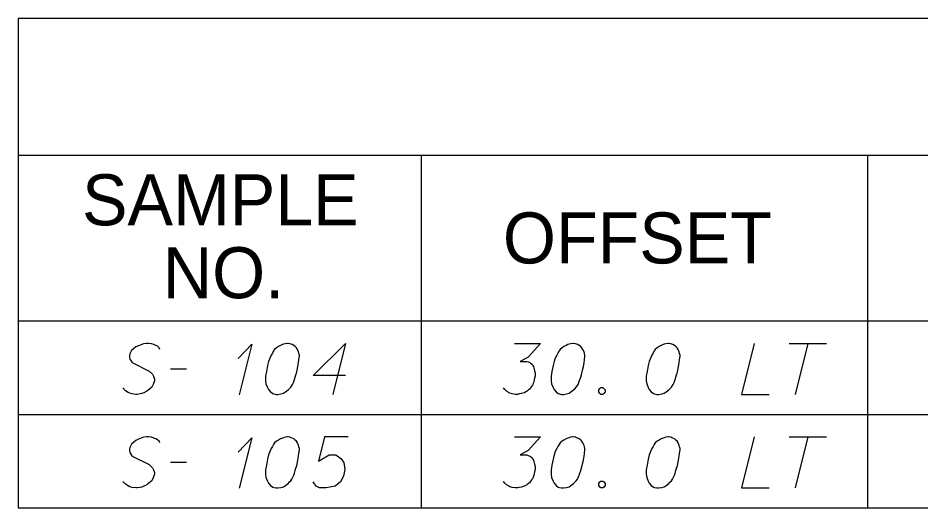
# Model space of a CAD drawing. Extents: x 2074207 to 2076812, y 516372 to 523312.
# Drawn here: x 2076260.6 to 2076345.6, y 516372.3 to 516418.4 of the extents above; entities that cross this region are included whole.
import ezdxf

# ---------------------------------------------------------------- set-up
doc = ezdxf.new("R2010")
doc.units = 0
for name, color, linetype in [('Prop DirtTable_ Soil Test Results - Outline (Major)', 7, 'Continuous'), ('Prop DirtTable_ Soil Test Results - Outline (Minor)', 7, 'Continuous'), ('Prop DirtTable_ Soil Test Results - Tx (Header - Small)', 7, 'Continuous'), ('Prop DirtTable_ Soil Test Results - Tx (Sample Data)', 7, 'Continuous')]:
    doc.layers.add(name, color=color, linetype=linetype)

msp = doc.modelspace()

# ---------------------------------------------------------------- linework, layer by layer
at = {"layer": 'Prop DirtTable_ Soil Test Results - Outline (Major)'}
for p, q in [((2076260.609, 516418.371), (2076260.609, 516389.885)), ((2076260.609, 516418.371), (2076811.903, 516418.371)), ((2076260.609, 516389.885), (2076260.609, 516381.085)), ((2076260.609, 516389.885), (2076811.903, 516389.885)), ((2076260.609, 516389.885), (2076811.903, 516389.885)), ((2076260.609, 516381.085), (2076260.609, 516372.285)), ((2076260.609, 516372.285), (2076811.903, 516372.285))]:
    msp.add_line(p, q, dxfattribs=at)
at = {"layer": 'Prop DirtTable_ Soil Test Results - Outline (Minor)'}
for p, q in [((2076260.609, 516405.485), (2076811.903, 516405.485)), ((2076298.545, 516405.485), (2076298.545, 516381.085)), ((2076340.594, 516405.485), (2076340.594, 516381.085)), ((2076260.609, 516381.085), (2076811.903, 516381.085)), ((2076260.609, 516381.085), (2076811.903, 516381.085)), ((2076298.546, 516381.085), (2076298.546, 516372.285)), ((2076340.594, 516381.085), (2076340.594, 516372.285)), ((2076260.609, 516372.285), (2076811.903, 516372.285))]:
    msp.add_line(p, q, dxfattribs=at)
at = {"layer": 'Prop DirtTable_ Soil Test Results - Tx (Sample Data)'}
for points in [[(2076273.968, 516387.2), (2076273.897, 516387.351), (2076273.721, 516387.502), (2076273.58, 516387.578), (2076273.403, 516387.653), (2076273.157, 516387.729), (2076272.874, 516387.767), (2076272.698, 516387.767), (2076272.416, 516387.729), (2076271.957, 516387.54), (2076271.71, 516387.426), (2076271.463, 516387.238), (2076271.287, 516387.086), (2076271.216, 516386.973), (2076271.146, 516386.784), (2076271.111, 516386.633), (2076271.111, 516386.482), (2076271.146, 516386.293), (2076271.216, 516386.141), (2076271.322, 516385.99), (2076271.358, 516385.952), (2076272.945, 516385.159), (2076273.262, 516384.856), (2076273.333, 516384.743), (2076273.368, 516384.667), (2076273.439, 516384.403), (2076273.439, 516384.252), (2076273.403, 516384.1), (2076273.333, 516383.912), (2076273.192, 516383.647), (2076272.839, 516383.345), (2076272.733, 516383.269), (2076272.451, 516383.118), (2076272.275, 516383.042), (2076272.098, 516383.004), (2076271.816, 516382.967), (2076271.71, 516382.967), (2076271.358, 516383.004), (2076271.146, 516383.08), (2076270.969, 516383.156), (2076270.723, 516383.307), (2076270.476, 516383.571)], [(2076281.34, 516386.33), (2076282.61, 516387.691), (2076281.411, 516382.929)], [(2076286.032, 516387.767), (2076285.962, 516387.767), (2076285.75, 516387.729), (2076285.609, 516387.691), (2076285.503, 516387.653), (2076285.327, 516387.578), (2076285.115, 516387.464), (2076284.939, 516387.351), (2076284.762, 516387.2), (2076284.656, 516387.049), (2076284.551, 516386.86), (2076284.445, 516386.671), (2076284.339, 516386.444), (2076284.268, 516386.293), (2076284.198, 516386.066), (2076284.092, 516385.688), (2076283.986, 516385.121), (2076283.916, 516384.667), (2076283.916, 516384.252), (2076283.951, 516383.949), (2076284.092, 516383.609), (2076284.198, 516383.42), (2076284.374, 516383.193), (2076284.586, 516383.042), (2076284.692, 516383.004), (2076284.903, 516382.967), (2076285.08, 516382.967), (2076285.362, 516383.004), (2076285.609, 516383.08), (2076285.785, 516383.193), (2076286.032, 516383.382), (2076286.138, 516383.496), (2076286.279, 516383.647), (2076286.385, 516383.798), (2076286.455, 516383.912), (2076286.526, 516384.1), (2076286.561, 516384.176), (2076286.632, 516384.365), (2076286.702, 516384.592), (2076286.773, 516384.819), (2076286.808, 516384.97), (2076286.843, 516385.083), (2076286.879, 516385.234), (2076286.949, 516385.575), (2076286.985, 516385.763), (2076287.02, 516385.952), (2076287.055, 516386.217), (2076287.09, 516386.557), (2076287.09, 516386.671), (2076287.055, 516386.822), (2076287.02, 516386.973), (2076286.914, 516387.2), (2076286.808, 516387.351), (2076286.702, 516387.464), (2076286.561, 516387.578), (2076286.42, 516387.653), (2076286.314, 516387.691), (2076286.209, 516387.729), (2076286.032, 516387.767)], [(2076291.429, 516384.743), (2076288.396, 516384.743), (2076291.429, 516387.767), (2076290.23, 516382.967)], [(2076307.339, 516387.767), (2076309.808, 516387.767), (2076308.644, 516386.482), (2076307.868, 516386.066), (2076308.503, 516386.066), (2076308.644, 516386.028), (2076308.714, 516385.99), (2076308.785, 516385.952), (2076308.855, 516385.915), (2076308.997, 516385.801), (2076309.067, 516385.688), (2076309.138, 516385.575), (2076309.173, 516385.461), (2076309.243, 516385.197), (2076309.279, 516384.97), (2076309.279, 516384.856), (2076309.279, 516384.705), (2076309.243, 516384.478), (2076309.208, 516384.327), (2076309.173, 516384.176), (2076309.138, 516384.063), (2076309.102, 516383.987), (2076309.067, 516383.912), (2076309.032, 516383.836), (2076308.961, 516383.723), (2076308.855, 516383.571), (2076308.75, 516383.458), (2076308.679, 516383.382), (2076308.573, 516383.307), (2076308.467, 516383.231), (2076308.326, 516383.156), (2076308.256, 516383.118), (2076308.009, 516383.042), (2076307.797, 516383.004), (2076307.656, 516382.967), (2076307.409, 516382.967), (2076307.127, 516383.004), (2076307.021, 516383.042), (2076306.915, 516383.08), (2076306.809, 516383.118), (2076306.704, 516383.193), (2076306.598, 516383.269), (2076306.421, 516383.42), (2076306.316, 516383.571)], [(2076312.912, 516387.767), (2076312.842, 516387.767), (2076312.63, 516387.729), (2076312.489, 516387.691), (2076312.383, 516387.653), (2076312.207, 516387.578), (2076311.995, 516387.464), (2076311.819, 516387.351), (2076311.642, 516387.2), (2076311.536, 516387.049), (2076311.431, 516386.86), (2076311.325, 516386.671), (2076311.219, 516386.444), (2076311.148, 516386.293), (2076311.078, 516386.066), (2076310.972, 516385.688), (2076310.866, 516385.121), (2076310.796, 516384.667), (2076310.796, 516384.252), (2076310.831, 516383.949), (2076310.972, 516383.609), (2076311.078, 516383.42), (2076311.254, 516383.193), (2076311.466, 516383.042), (2076311.572, 516383.004), (2076311.783, 516382.967), (2076311.96, 516382.967), (2076312.242, 516383.004), (2076312.489, 516383.08), (2076312.665, 516383.193), (2076312.912, 516383.382), (2076313.018, 516383.496), (2076313.159, 516383.647), (2076313.265, 516383.798), (2076313.335, 516383.912), (2076313.406, 516384.1), (2076313.441, 516384.176), (2076313.512, 516384.365), (2076313.582, 516384.592), (2076313.653, 516384.819), (2076313.688, 516384.97), (2076313.723, 516385.083), (2076313.759, 516385.234), (2076313.829, 516385.575), (2076313.865, 516385.763), (2076313.9, 516385.952), (2076313.935, 516386.217), (2076313.97, 516386.557), (2076313.97, 516386.671), (2076313.935, 516386.822), (2076313.9, 516386.973), (2076313.794, 516387.2), (2076313.688, 516387.351), (2076313.582, 516387.464), (2076313.441, 516387.578), (2076313.3, 516387.653), (2076313.194, 516387.691), (2076313.089, 516387.729), (2076312.912, 516387.767)], [(2076321.872, 516387.767), (2076321.802, 516387.767), (2076321.59, 516387.729), (2076321.449, 516387.691), (2076321.343, 516387.653), (2076321.167, 516387.578), (2076320.955, 516387.464), (2076320.779, 516387.351), (2076320.602, 516387.2), (2076320.496, 516387.049), (2076320.391, 516386.86), (2076320.285, 516386.671), (2076320.179, 516386.444), (2076320.108, 516386.293), (2076320.038, 516386.066), (2076319.932, 516385.688), (2076319.826, 516385.121), (2076319.756, 516384.667), (2076319.756, 516384.252), (2076319.791, 516383.949), (2076319.932, 516383.609), (2076320.038, 516383.42), (2076320.214, 516383.193), (2076320.426, 516383.042), (2076320.532, 516383.004), (2076320.743, 516382.967), (2076320.92, 516382.967), (2076321.202, 516383.004), (2076321.449, 516383.08), (2076321.625, 516383.193), (2076321.872, 516383.382), (2076321.978, 516383.496), (2076322.119, 516383.647), (2076322.225, 516383.798), (2076322.295, 516383.912), (2076322.366, 516384.1), (2076322.401, 516384.176), (2076322.472, 516384.365), (2076322.542, 516384.592), (2076322.613, 516384.819), (2076322.648, 516384.97), (2076322.683, 516385.083), (2076322.719, 516385.234), (2076322.789, 516385.575), (2076322.825, 516385.763), (2076322.86, 516385.952), (2076322.895, 516386.217), (2076322.93, 516386.557), (2076322.93, 516386.671), (2076322.895, 516386.822), (2076322.86, 516386.973), (2076322.754, 516387.2), (2076322.648, 516387.351), (2076322.542, 516387.464), (2076322.401, 516387.578), (2076322.26, 516387.653), (2076322.154, 516387.691), (2076322.049, 516387.729), (2076321.872, 516387.767)], [(2076329.915, 516387.767), (2076328.716, 516382.967), (2076331.326, 516382.967)], [(2076333.196, 516387.767), (2076336.723, 516387.767)], [(2076334.959, 516387.767), (2076333.76, 516382.967)], [(2076274.956, 516385.386), (2076276.472, 516385.386)], [(2076315.487, 516383.609), (2076315.664, 516383.609), (2076315.769, 516383.534), (2076315.875, 516383.382), (2076315.875, 516383.193), (2076315.769, 516383.042), (2076315.664, 516382.967), (2076315.487, 516382.967), (2076315.381, 516383.042), (2076315.276, 516383.193), (2076315.276, 516383.382), (2076315.381, 516383.534), (2076315.487, 516383.609)], [(2076273.968, 516378.4), (2076273.897, 516378.551), (2076273.721, 516378.702), (2076273.58, 516378.778), (2076273.403, 516378.853), (2076273.157, 516378.929), (2076272.874, 516378.967), (2076272.698, 516378.967), (2076272.416, 516378.929), (2076271.957, 516378.74), (2076271.71, 516378.626), (2076271.463, 516378.438), (2076271.287, 516378.286), (2076271.216, 516378.173), (2076271.146, 516377.984), (2076271.111, 516377.833), (2076271.111, 516377.682), (2076271.146, 516377.493), (2076271.216, 516377.341), (2076271.322, 516377.19), (2076271.358, 516377.152), (2076272.945, 516376.359), (2076273.262, 516376.056), (2076273.333, 516375.943), (2076273.368, 516375.867), (2076273.439, 516375.603), (2076273.439, 516375.452), (2076273.403, 516375.3), (2076273.333, 516375.112), (2076273.192, 516374.847), (2076272.839, 516374.545), (2076272.733, 516374.469), (2076272.451, 516374.318), (2076272.275, 516374.242), (2076272.098, 516374.204), (2076271.816, 516374.167), (2076271.71, 516374.167), (2076271.358, 516374.204), (2076271.146, 516374.28), (2076270.969, 516374.356), (2076270.723, 516374.507), (2076270.476, 516374.771)], [(2076281.34, 516377.53), (2076282.61, 516378.891), (2076281.411, 516374.129)], [(2076286.032, 516378.967), (2076285.962, 516378.967), (2076285.75, 516378.929), (2076285.609, 516378.891), (2076285.503, 516378.853), (2076285.327, 516378.778), (2076285.115, 516378.664), (2076284.939, 516378.551), (2076284.762, 516378.4), (2076284.656, 516378.249), (2076284.551, 516378.06), (2076284.445, 516377.871), (2076284.339, 516377.644), (2076284.268, 516377.493), (2076284.198, 516377.266), (2076284.092, 516376.888), (2076283.986, 516376.321), (2076283.916, 516375.867), (2076283.916, 516375.452), (2076283.951, 516375.149), (2076284.092, 516374.809), (2076284.198, 516374.62), (2076284.374, 516374.393), (2076284.586, 516374.242), (2076284.692, 516374.204), (2076284.903, 516374.167), (2076285.08, 516374.167), (2076285.362, 516374.204), (2076285.609, 516374.28), (2076285.785, 516374.393), (2076286.032, 516374.582), (2076286.138, 516374.696), (2076286.279, 516374.847), (2076286.385, 516374.998), (2076286.455, 516375.112), (2076286.526, 516375.3), (2076286.561, 516375.376), (2076286.632, 516375.565), (2076286.702, 516375.792), (2076286.773, 516376.019), (2076286.808, 516376.17), (2076286.843, 516376.283), (2076286.879, 516376.434), (2076286.949, 516376.775), (2076286.985, 516376.963), (2076287.02, 516377.152), (2076287.055, 516377.417), (2076287.09, 516377.757), (2076287.09, 516377.871), (2076287.055, 516378.022), (2076287.02, 516378.173), (2076286.914, 516378.4), (2076286.808, 516378.551), (2076286.702, 516378.664), (2076286.561, 516378.778), (2076286.42, 516378.853), (2076286.314, 516378.891), (2076286.209, 516378.929), (2076286.032, 516378.967)], [(2076291.676, 516378.967), (2076289.454, 516378.967), (2076288.889, 516376.699), (2076289.912, 516377.266), (2076290.512, 516377.266), (2076291.006, 516376.926), (2076291.288, 516376.548), (2076291.359, 516375.905), (2076291.253, 516375.263), (2076290.971, 516374.734), (2076290.477, 516374.318), (2076289.63, 516374.167), (2076288.995, 516374.167), (2076288.678, 516374.318), (2076288.396, 516374.734)], [(2076307.339, 516378.967), (2076309.808, 516378.967), (2076308.644, 516377.682), (2076307.868, 516377.266), (2076308.503, 516377.266), (2076308.644, 516377.228), (2076308.714, 516377.19), (2076308.785, 516377.152), (2076308.855, 516377.115), (2076308.997, 516377.001), (2076309.067, 516376.888), (2076309.138, 516376.775), (2076309.173, 516376.661), (2076309.243, 516376.397), (2076309.279, 516376.17), (2076309.279, 516376.056), (2076309.279, 516375.905), (2076309.243, 516375.678), (2076309.208, 516375.527), (2076309.173, 516375.376), (2076309.138, 516375.263), (2076309.102, 516375.187), (2076309.067, 516375.112), (2076309.032, 516375.036), (2076308.961, 516374.923), (2076308.855, 516374.771), (2076308.75, 516374.658), (2076308.679, 516374.582), (2076308.573, 516374.507), (2076308.467, 516374.431), (2076308.326, 516374.356), (2076308.256, 516374.318), (2076308.009, 516374.242), (2076307.797, 516374.204), (2076307.656, 516374.167), (2076307.409, 516374.167), (2076307.127, 516374.204), (2076307.021, 516374.242), (2076306.915, 516374.28), (2076306.809, 516374.318), (2076306.704, 516374.393), (2076306.598, 516374.469), (2076306.421, 516374.62), (2076306.316, 516374.771)], [(2076312.912, 516378.967), (2076312.842, 516378.967), (2076312.63, 516378.929), (2076312.489, 516378.891), (2076312.383, 516378.853), (2076312.207, 516378.778), (2076311.995, 516378.664), (2076311.819, 516378.551), (2076311.642, 516378.4), (2076311.536, 516378.249), (2076311.431, 516378.06), (2076311.325, 516377.871), (2076311.219, 516377.644), (2076311.148, 516377.493), (2076311.078, 516377.266), (2076310.972, 516376.888), (2076310.866, 516376.321), (2076310.796, 516375.867), (2076310.796, 516375.452), (2076310.831, 516375.149), (2076310.972, 516374.809), (2076311.078, 516374.62), (2076311.254, 516374.393), (2076311.466, 516374.242), (2076311.572, 516374.204), (2076311.783, 516374.167), (2076311.96, 516374.167), (2076312.242, 516374.204), (2076312.489, 516374.28), (2076312.665, 516374.393), (2076312.912, 516374.582), (2076313.018, 516374.696), (2076313.159, 516374.847), (2076313.265, 516374.998), (2076313.335, 516375.112), (2076313.406, 516375.3), (2076313.441, 516375.376), (2076313.512, 516375.565), (2076313.582, 516375.792), (2076313.653, 516376.019), (2076313.688, 516376.17), (2076313.723, 516376.283), (2076313.759, 516376.434), (2076313.829, 516376.775), (2076313.865, 516376.963), (2076313.9, 516377.152), (2076313.935, 516377.417), (2076313.97, 516377.757), (2076313.97, 516377.871), (2076313.935, 516378.022), (2076313.9, 516378.173), (2076313.794, 516378.4), (2076313.688, 516378.551), (2076313.582, 516378.664), (2076313.441, 516378.778), (2076313.3, 516378.853), (2076313.194, 516378.891), (2076313.089, 516378.929), (2076312.912, 516378.967)], [(2076321.872, 516378.967), (2076321.802, 516378.967), (2076321.59, 516378.929), (2076321.449, 516378.891), (2076321.343, 516378.853), (2076321.167, 516378.778), (2076320.955, 516378.664), (2076320.779, 516378.551), (2076320.602, 516378.4), (2076320.496, 516378.249), (2076320.391, 516378.06), (2076320.285, 516377.871), (2076320.179, 516377.644), (2076320.108, 516377.493), (2076320.038, 516377.266), (2076319.932, 516376.888), (2076319.826, 516376.321), (2076319.756, 516375.867), (2076319.756, 516375.452), (2076319.791, 516375.149), (2076319.932, 516374.809), (2076320.038, 516374.62), (2076320.214, 516374.393), (2076320.426, 516374.242), (2076320.532, 516374.204), (2076320.743, 516374.167), (2076320.92, 516374.167), (2076321.202, 516374.204), (2076321.449, 516374.28), (2076321.625, 516374.393), (2076321.872, 516374.582), (2076321.978, 516374.696), (2076322.119, 516374.847), (2076322.225, 516374.998), (2076322.295, 516375.112), (2076322.366, 516375.3), (2076322.401, 516375.376), (2076322.472, 516375.565), (2076322.542, 516375.792), (2076322.613, 516376.019), (2076322.648, 516376.17), (2076322.683, 516376.283), (2076322.719, 516376.434), (2076322.789, 516376.775), (2076322.825, 516376.963), (2076322.86, 516377.152), (2076322.895, 516377.417), (2076322.93, 516377.757), (2076322.93, 516377.871), (2076322.895, 516378.022), (2076322.86, 516378.173), (2076322.754, 516378.4), (2076322.648, 516378.551), (2076322.542, 516378.664), (2076322.401, 516378.778), (2076322.26, 516378.853), (2076322.154, 516378.891), (2076322.049, 516378.929), (2076321.872, 516378.967)], [(2076329.915, 516378.967), (2076328.716, 516374.167), (2076331.326, 516374.167)], [(2076333.196, 516378.967), (2076336.723, 516378.967)], [(2076334.959, 516378.967), (2076333.76, 516374.167)], [(2076274.956, 516376.586), (2076276.472, 516376.586)], [(2076315.487, 516374.809), (2076315.664, 516374.809), (2076315.769, 516374.734), (2076315.875, 516374.582), (2076315.875, 516374.393), (2076315.769, 516374.242), (2076315.664, 516374.167), (2076315.487, 516374.167), (2076315.381, 516374.242), (2076315.276, 516374.393), (2076315.276, 516374.582), (2076315.381, 516374.734), (2076315.487, 516374.809)]]:
    msp.add_lwpolyline(points, dxfattribs=at)

# ---------------------------------------------------------------- texts
at = {"layer": 'Prop DirtTable_ Soil Test Results - Tx (Header - Small)'}
for s, p in [('SAMPLE', (2076266.632, 516398.872)), ('OFFSET', (2076306.254, 516395.285)), ('NO.', (2076274.244, 516392.014))]:
    msp.add_text(s, height=4.8, dxfattribs=at).set_placement(p)

doc.saveas('drawing.dxf')
